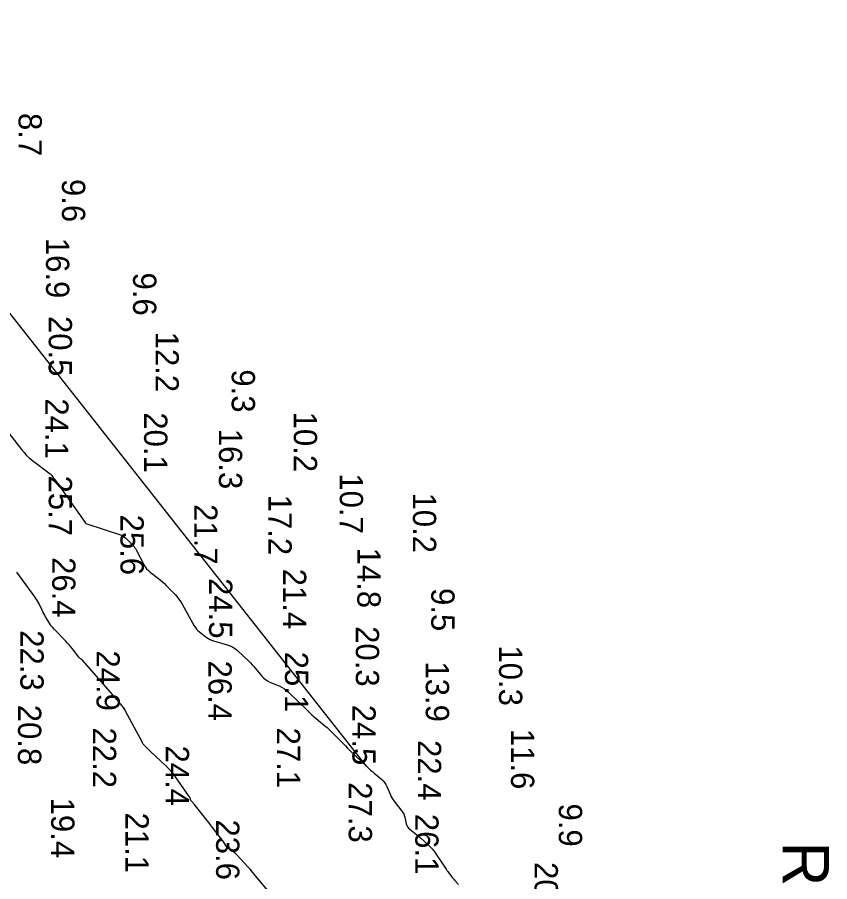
# Model space of a CAD drawing. Extents: x 1178573 to 1187098, y 693282 to 751751.
# Drawn here: x 1184511 to 1184947.7, y 737610.9 to 738075.7 of the extents above; entities that cross this region are included whole.
import ezdxf

# ---------------------------------------------------------------- set-up
doc = ezdxf.new("R2010")
doc.units = 0
for name, color, linetype in [('G-ANNO-PATT', 7, 'Continuous'), ('V-CHAN-NAID', 7, 'Continuous'), ('V-HYDS-MAJR', 7, 'Continuous'), ('V-HYDS-SOUN', 7, 'Continuous')]:
    doc.layers.add(name, color=color, linetype=linetype)

msp = doc.modelspace()

# ---------------------------------------------------------------- linework, layer by layer
at = {"layer": 'G-ANNO-PATT'}
for p, q in [((1184698.75, 737672.97), (1184381.59, 738075.66)), ((1184520.42, 737764.06), (1184510.81, 737777.39)), ((1184521, 737763.22), (1184520.42, 737764.06)), ((1184521.54, 737762.36), (1184521, 737763.22)), ((1184522.05, 737761.48), (1184521.54, 737762.36)), ((1184522.52, 737760.58), (1184522.05, 737761.48)), ((1184524.34, 737756.89), (1184522.52, 737760.58)), ((1184524.8, 737756), (1184524.34, 737756.89)), ((1184525.27, 737755.11), (1184524.8, 737756)), ((1184525.76, 737754.24), (1184525.27, 737755.11)), ((1184526.27, 737753.37), (1184525.76, 737754.24)), ((1184528.33, 737749.92), (1184526.27, 737753.37)), ((1184528.87, 737749.07), (1184528.33, 737749.92)), ((1184529.46, 737748.27), (1184528.87, 737749.07)), ((1184530.09, 737747.49), (1184529.46, 737748.27)), ((1184530.77, 737746.75), (1184530.09, 737747.49)), ((1184536.95, 737740.4), (1184530.77, 737746.75)), ((1184537.91, 737739.38), (1184536.95, 737740.4)), ((1184538.85, 737738.33), (1184537.91, 737739.38)), ((1184539.75, 737737.25), (1184538.85, 737738.33)), ((1184540.63, 737736.14), (1184539.75, 737737.25)), ((1184544.06, 737731.67), (1184540.63, 737736.14)), ((1184544.99, 737730.68), (1184544.06, 737731.67)), ((1184546.05, 737729.96), (1184544.99, 737730.68)), ((1184562.18, 737711.57), (1184546.05, 737729.96)), ((1184562.96, 737710.54), (1184562.18, 737711.57)), ((1184566.44, 737706.57), (1184562.96, 737710.54)), ((1184567.28, 737705.56), (1184566.44, 737706.57)), ((1184568.05, 737704.5), (1184567.28, 737705.56)), ((1184568.77, 737703.4), (1184568.05, 737704.5)), ((1184569.42, 737702.26), (1184568.77, 737703.4)), ((1184578.09, 737686.05), (1184569.42, 737702.26)), ((1184578.31, 737685.64), (1184578.09, 737686.05)), ((1184578.52, 737685.22), (1184578.31, 737685.64)), ((1184578.72, 737684.8), (1184578.52, 737685.22)), ((1184582.21, 737681.18), (1184578.72, 737684.8)), ((1184582.44, 737681.03), (1184582.21, 737681.18)), ((1184582.65, 737680.85), (1184582.44, 737681.03)), ((1184590.94, 737673.22), (1184582.65, 737680.85)), ((1184592.36, 737671.85), (1184590.94, 737673.22)), ((1184593.69, 737670.41), (1184592.36, 737671.85)), ((1184594.94, 737668.9), (1184593.69, 737670.41)), ((1184596.11, 737667.32), (1184594.94, 737668.9)), ((1184603.49, 737656.75), (1184596.11, 737667.32)), ((1184603.61, 737656.56), (1184603.49, 737656.75)), ((1184603.71, 737656.37), (1184603.61, 737656.56)), ((1184603.8, 737656.17), (1184603.71, 737656.37)), ((1184603.87, 737655.96), (1184603.8, 737656.17)), ((1184604.11, 737655.11), (1184603.87, 737655.96)), ((1184604.18, 737654.91), (1184604.11, 737655.11)), ((1184604.27, 737654.71), (1184604.18, 737654.91)), ((1184604.39, 737654.53), (1184604.27, 737654.71)), ((1184604.52, 737654.36), (1184604.39, 737654.53)), ((1184605.32, 737653.44), (1184604.52, 737654.36)), ((1184605.5, 737653.23), (1184605.32, 737653.44)), ((1184605.68, 737653.01), (1184605.5, 737653.23)), ((1184605.86, 737652.8), (1184605.68, 737653.01)), ((1184606.03, 737652.58), (1184605.86, 737652.8)), ((1184613.06, 737643.78), (1184606.03, 737652.58)), ((1184613.92, 737642.69), (1184613.06, 737643.78)), ((1184614.77, 737641.6), (1184613.92, 737642.69)), ((1184615.62, 737640.51), (1184614.77, 737641.6)), ((1184616.47, 737639.41), (1184615.62, 737640.51)), ((1184620.8, 737633.75), (1184616.47, 737639.41)), ((1184621.15, 737633.27), (1184620.8, 737633.75)), ((1184621.51, 737632.79), (1184621.15, 737633.27)), ((1184621.85, 737632.31), (1184621.51, 737632.79)), ((1184622.19, 737631.82), (1184621.85, 737632.31)), ((1184623.53, 737629.85), (1184622.19, 737631.82)), ((1184623.88, 737629.37), (1184623.53, 737629.85)), ((1184624.28, 737628.94), (1184623.88, 737629.37)), ((1184624.71, 737628.55), (1184624.28, 737628.94)), ((1184625.19, 737628.2), (1184624.71, 737628.55)), ((1184627.34, 737626.77), (1184625.19, 737628.2)), ((1184627.85, 737626.41), (1184627.34, 737626.77)), ((1184628.34, 737626.01), (1184627.85, 737626.41)), ((1184628.8, 737625.59), (1184628.34, 737626.01)), ((1184629.24, 737625.14), (1184628.8, 737625.59)), ((1184634.88, 737618.95), (1184629.24, 737625.14)), ((1184635.95, 737617.75), (1184634.88, 737618.95)), ((1184637.01, 737616.55), (1184635.95, 737617.75)), ((1184638.06, 737615.33), (1184637.01, 737616.55)), ((1184639.1, 737614.11), (1184638.06, 737615.33)), ((1184647.46, 737604.1), (1184639.1, 737614.11))]:
    msp.add_line(p, q, dxfattribs=at)
msp.add_lwpolyline([(1184505.17, 737853.61), (1184513.29, 737843.19), (1184514.63, 737841.58), (1184516.06, 737840.08), (1184517.58, 737838.67), (1184519.2, 737837.35), (1184528.73, 737830.13), (1184528.97, 737829.94), (1184529.19, 737829.73), (1184529.39, 737829.51), (1184529.58, 737829.27), (1184530.32, 737828.29), (1184530.5, 737828.04), (1184530.68, 737827.8), (1184530.86, 737827.55), (1184531.03, 737827.3), (1184547.46, 737804.03), (1184547.49, 737803.99), (1184547.52, 737803.94), (1184547.55, 737803.9), (1184547.58, 737803.85), (1184547.7, 737803.67), (1184547.73, 737803.63), (1184547.76, 737803.6), (1184547.81, 737803.57), (1184547.85, 737803.55), (1184567.59, 737796.96), (1184567.85, 737796.86), (1184568.08, 737796.73), (1184568.31, 737796.58), (1184568.51, 737796.4), (1184569.3, 737795.64), (1184569.5, 737795.45), (1184569.7, 737795.25), (1184569.89, 737795.06), (1184570.09, 737794.86), (1184573.05, 737791.85), (1184573.58, 737791.27), (1184574.07, 737790.65), (1184574.51, 737790), (1184574.91, 737789.31), (1184579.04, 737781.46), (1184579.74, 737780.27), (1184580.56, 737779.18), (1184581.49, 737778.19), (1184582.53, 737777.28), (1184586.93, 737773.86), (1184588.02, 737772.99), (1184589.07, 737772.08), (1184590.09, 737771.14), (1184591.07, 737770.15), (1184595.81, 737765.27), (1184596.88, 737764.09), (1184597.87, 737762.85), (1184598.78, 737761.55), (1184599.6, 737760.18), (1184606.15, 737748.52), (1184606.74, 737747.58), (1184607.41, 737746.71), (1184608.16, 737745.91), (1184609, 737745.18), (1184612.52, 737742.41), (1184613.42, 737741.77), (1184614.37, 737741.22), (1184615.38, 737740.76), (1184616.43, 737740.4), (1184623.9, 737738.24), (1184625.46, 737737.69), (1184626.92, 737736.97), (1184628.28, 737736.08), (1184629.54, 737735.02), (1184635.44, 737729.45), (1184636.41, 737728.52), (1184637.34, 737727.55), (1184638.24, 737726.56), (1184639.12, 737725.54), (1184642.55, 737721.39), (1184643.45, 737720.42), (1184644.45, 737719.57), (1184645.55, 737718.85), (1184646.74, 737718.26), (1184652.15, 737715.94), (1184653.43, 737715.32), (1184654.63, 737714.59), (1184655.76, 737713.75), (1184656.82, 737712.81), (1184667.16, 737702.69), (1184668.25, 737701.64), (1184669.38, 737700.61), (1184670.52, 737699.61), (1184671.68, 737698.63), (1184676.39, 737694.78), (1184677.55, 737693.8), (1184678.68, 737692.78), (1184679.78, 737691.74), (1184680.85, 737690.66), (1184685.25, 737686.09), (1184686.34, 737684.97), (1184687.44, 737683.86), (1184688.55, 737682.76), (1184689.67, 737681.68), (1184698.75, 737672.97)], dxfattribs=at)
at = {"layer": 'V-HYDS-MAJR'}
for points in [[(1184505.17, 737853.61), (1184513.29, 737843.19), (1184514.63, 737841.58), (1184516.06, 737840.08), (1184517.58, 737838.67), (1184519.2, 737837.35), (1184528.73, 737830.13), (1184528.97, 737829.94), (1184529.19, 737829.73), (1184529.39, 737829.51), (1184529.58, 737829.27), (1184530.32, 737828.29), (1184530.5, 737828.04), (1184530.68, 737827.8), (1184530.86, 737827.55), (1184531.03, 737827.3), (1184547.46, 737804.03), (1184547.49, 737803.99), (1184547.52, 737803.94), (1184547.55, 737803.9), (1184547.58, 737803.85), (1184547.7, 737803.67), (1184547.73, 737803.63), (1184547.76, 737803.6), (1184547.81, 737803.57), (1184547.85, 737803.55), (1184567.59, 737796.96), (1184567.85, 737796.86), (1184568.08, 737796.73), (1184568.31, 737796.58), (1184568.51, 737796.4), (1184569.3, 737795.64), (1184569.5, 737795.45), (1184569.7, 737795.25), (1184569.89, 737795.06), (1184570.09, 737794.86), (1184573.05, 737791.85), (1184573.58, 737791.27), (1184574.07, 737790.65), (1184574.51, 737790), (1184574.91, 737789.31), (1184579.04, 737781.46), (1184579.74, 737780.27), (1184580.56, 737779.18), (1184581.49, 737778.19), (1184582.53, 737777.28), (1184586.93, 737773.86), (1184588.02, 737772.99), (1184589.07, 737772.08), (1184590.09, 737771.14), (1184591.07, 737770.15), (1184595.81, 737765.27), (1184596.88, 737764.09), (1184597.87, 737762.85), (1184598.78, 737761.55), (1184599.6, 737760.18), (1184606.15, 737748.52), (1184606.74, 737747.58), (1184607.41, 737746.71), (1184608.16, 737745.91), (1184609, 737745.18), (1184612.52, 737742.41), (1184613.42, 737741.77), (1184614.37, 737741.22), (1184615.38, 737740.76), (1184616.43, 737740.4), (1184623.9, 737738.24), (1184625.46, 737737.69), (1184626.92, 737736.97), (1184628.28, 737736.08), (1184629.54, 737735.02), (1184635.44, 737729.45), (1184636.41, 737728.52), (1184637.34, 737727.55), (1184638.24, 737726.56), (1184639.12, 737725.54), (1184642.55, 737721.39), (1184643.45, 737720.42), (1184644.45, 737719.57), (1184645.55, 737718.85), (1184646.74, 737718.26), (1184652.15, 737715.94), (1184653.43, 737715.32), (1184654.63, 737714.59), (1184655.76, 737713.75), (1184656.82, 737712.81), (1184667.16, 737702.69), (1184668.25, 737701.64), (1184669.38, 737700.61), (1184670.52, 737699.61), (1184671.68, 737698.63), (1184676.39, 737694.78), (1184677.55, 737693.8), (1184678.68, 737692.78), (1184679.78, 737691.74), (1184680.85, 737690.66), (1184685.25, 737686.09), (1184686.34, 737684.97), (1184687.44, 737683.86), (1184688.55, 737682.76), (1184689.67, 737681.68), (1184699.12, 737672.61), (1184700.04, 737671.74), (1184700.97, 737670.89), (1184701.91, 737670.06), (1184702.86, 737669.24), (1184706.75, 737665.94), (1184707.64, 737665.11), (1184708.41, 737664.19), (1184709.06, 737663.18), (1184709.61, 737662.1), (1184711.56, 737657.58), (1184712.08, 737656.47), (1184712.67, 737655.4), (1184713.34, 737654.38), (1184714.08, 737653.4), (1184717.76, 737648.83), (1184718.29, 737648.09), (1184718.72, 737647.32), (1184719.06, 737646.49), (1184719.31, 737645.62), (1184720.11, 737642.06), (1184720.37, 737641.2), (1184720.77, 737640.43), (1184721.29, 737639.75), (1184721.95, 737639.14), (1184724.87, 737636.83), (1184725.6, 737636.25), (1184726.31, 737635.66), (1184727.02, 737635.06), (1184727.71, 737634.45), (1184732.21, 737630.42), (1184733.16, 737629.52), (1184734.05, 737628.56), (1184734.87, 737627.55), (1184735.63, 737626.48), (1184741.15, 737618.21), (1184741.57, 737617.59), (1184741.99, 737616.98), (1184742.43, 737616.37), (1184742.87, 737615.77), (1184744.8, 737613.21), (1184745.19, 737612.71), (1184745.6, 737612.22), (1184746.02, 737611.74), (1184746.46, 737611.28), (1184748.26, 737609.45)], [(1184647.46, 737604.1), (1184639.1, 737614.11), (1184638.06, 737615.33), (1184637.01, 737616.55), (1184635.95, 737617.75), (1184634.88, 737618.95), (1184629.24, 737625.14), (1184628.8, 737625.59), (1184628.34, 737626.01), (1184627.85, 737626.41), (1184627.34, 737626.77), (1184625.19, 737628.2), (1184624.71, 737628.55), (1184624.28, 737628.94), (1184623.88, 737629.37), (1184623.53, 737629.85), (1184622.19, 737631.82), (1184621.85, 737632.31), (1184621.51, 737632.79), (1184621.15, 737633.27), (1184620.8, 737633.75), (1184616.47, 737639.41), (1184615.62, 737640.51), (1184614.77, 737641.6), (1184613.92, 737642.69), (1184613.06, 737643.78), (1184606.03, 737652.58), (1184605.86, 737652.8), (1184605.68, 737653.01), (1184605.5, 737653.23), (1184605.32, 737653.44), (1184604.52, 737654.36), (1184604.39, 737654.53), (1184604.27, 737654.71), (1184604.18, 737654.91), (1184604.11, 737655.11), (1184603.87, 737655.96), (1184603.8, 737656.17), (1184603.71, 737656.37), (1184603.61, 737656.56), (1184603.49, 737656.75), (1184596.11, 737667.32), (1184594.94, 737668.9), (1184593.69, 737670.41), (1184592.36, 737671.85), (1184590.94, 737673.22), (1184582.65, 737680.85), (1184582.44, 737681.03), (1184582.21, 737681.18), (1184578.72, 737684.8), (1184578.52, 737685.22), (1184578.31, 737685.64), (1184578.09, 737686.05), (1184569.42, 737702.26), (1184568.77, 737703.4), (1184568.05, 737704.5), (1184567.28, 737705.56), (1184566.44, 737706.57), (1184562.96, 737710.54), (1184562.18, 737711.57), (1184546.05, 737729.96), (1184544.99, 737730.68), (1184544.06, 737731.67), (1184540.63, 737736.14), (1184539.75, 737737.25), (1184538.85, 737738.33), (1184537.91, 737739.38), (1184536.95, 737740.4), (1184530.77, 737746.75), (1184530.09, 737747.49), (1184529.46, 737748.27), (1184528.87, 737749.07), (1184528.33, 737749.92), (1184526.27, 737753.37), (1184525.76, 737754.24), (1184525.27, 737755.11), (1184524.8, 737756), (1184524.34, 737756.89), (1184522.52, 737760.58), (1184522.05, 737761.48), (1184521.54, 737762.36), (1184521, 737763.22), (1184520.42, 737764.06), (1184510.81, 737777.39)]]:
    msp.add_lwpolyline(points, dxfattribs=at)

# ---------------------------------------------------------------- texts
at = {"layer": 'V-CHAN-NAID'}
msp.add_text('RN-38', height=25, rotation=270, dxfattribs=at).set_placement((1184922.36, 737632.5))
at = {"layer": 'V-HYDS-SOUN'}
for s, p in [('8.7', (1184511.71, 738024.2)), ('9.6', (1184535.04, 737988.73)), ('16.9 ', (1184526.47, 737957.1)), ('9.6', (1184573.26, 737938.44)), ('20.5 ', (1184527.92, 737915.08)), ('12.2 ', (1184585.35, 737906.64)), ('9.3', (1184626.28, 737886.37)), ('24.1 ', (1184526.05, 737870.77)), ('20.1 ', (1184579.2, 737863.29)), ('10.2 ', (1184659.66, 737863.66)), ('16.3 ', (1184619.41, 737854.44)), ('10.7 ', (1184684.37, 737830.46)), ('25.7 ', (1184527.94, 737829.28)), ('17.2 ', (1184646.04, 737819.01)), ('10.2 ', (1184723.7, 737820.15)), ('21.7 ', (1184606.12, 737813.92)), ('25.6 ', (1184566.49, 737808.28)), ('14.8 ', (1184693.83, 737790.53)), ('26.4 ', (1184529.78, 737785.42)), ('21.4 ', (1184653.86, 737779.22)), ('24.5 ', (1184614.11, 737774.17)), ('9.5', (1184733.56, 737768.77)), ('22.3 ', (1184512.69, 737746.14)), ('20.3 ', (1184693, 737748.31)), ('10.3 ', (1184769.97, 737737.94)), ('24.9 ', (1184553.61, 737735.25)), ('25.1 ', (1184654.89, 737734.58)), ('26.4 ', (1184613.8, 737729.81)), ('13.9 ', (1184730.61, 737729.34)), ('20.8 ', (1184511.42, 737706.05)), ('24.5 ', (1184691.17, 737706.03)), ('22.2 ', (1184551.68, 737693.81)), ('27.1 ', (1184650.59, 737693.77)), ('11.6 ', (1184776.43, 737693.09)), ('22.4 ', (1184726.37, 737687.06)), ('24.4 ', (1184590.83, 737684.14)), ('27.3 ', (1184689.19, 737664.38)), ('19.4 ', (1184529.22, 737656.12)), ('9.9', (1184802.13, 737652.95)), ('21.1 ', (1184569.19, 737648.1)), ('23.6 ', (1184617.9, 737644.37)), ('26.1 ', (1184724.97, 737647.38)), ('20.1 ', (1184789.11, 737621.46))]:
    msp.add_text(s, height=12.5, rotation=270, dxfattribs=at).set_placement(p)

doc.saveas('drawing.dxf')
